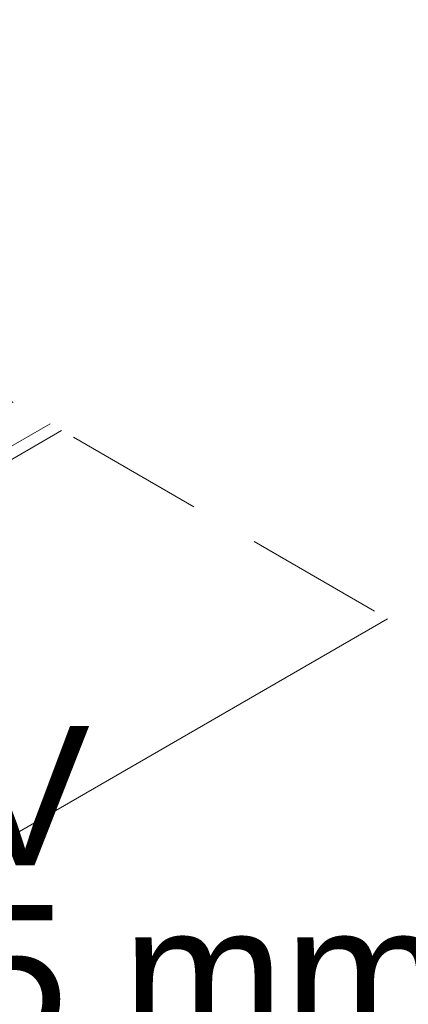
# Model space of a CAD drawing. Header units: millimetres. Extents: x 2 to 902, y -447 to 199.
# Tile 294 of 656: x 82.033 to 82.591, y 61.617 to 63.032. Entities that reach past the tile are written whole.
import ezdxf

# ---------------------------------------------------------------- set-up
doc = ezdxf.new("R2010")
doc.units = ezdxf.units.MM
doc.header["$MEASUREMENT"] = 0
doc.linetypes.add('JIS_02_2.0', pattern=[0.3, 0.2, -0.1])
doc.linetypes.add('NULL', pattern=[0])
for name, color, linetype, lineweight in [('DI-Área do detalhe', 7, 'JIS_02_2.0', 9), ('IFC-Parede-Contorno', 42, 'Continuous', 5), ('IFC-Viga-Contorno', 66, 'Continuous', 5), ('Textos', 7, 'Continuous', 9)]:
    doc.layers.add(name, color=color, linetype=linetype, lineweight=lineweight)
doc.styles.add('Arial', font='arial.ttf')

msp = doc.modelspace()

# ---------------------------------------------------------------- linework, layer by layer
at = {"layer": 'DI-Área do detalhe'}
msp.add_lwpolyline([(86.9074, 59.6623), (76.3488, 53.5663), (70.5121, 56.9362), (81.0707, 63.0322), (86.9074, 59.6623)], dxfattribs=at)
at = {"layer": 'IFC-Parede-Contorno', "color": 7, "lineweight": 5}
msp.add_line((82.0928, 62.4421), (71.5342, 56.3461), dxfattribs=at)
at = {"layer": 'IFC-Viga-Contorno', "color": 7, "lineweight": 5}
for p, q in [((82.0765, 62.4514), (81.251, 61.9748)), ((82.5615, 62.1714), (81.7359, 61.6948)), ((82.5615, 62.1714), (81.7359, 61.6948))]:
    msp.add_line(p, q, dxfattribs=at)

# ---------------------------------------------------------------- texts
at = {"layer": 'Textos', "linetype": 'NULL', "char_height": 0.2, "attachment_point": 7, "line_spacing_factor": 0.6, "style": 'Arial'}
for s, insert, width in [('LV', (81.792, 61.8171), 0.683537), ('25 mm - 1/2"', (81.792, 61.5571), 3.178963)]:
    msp.add_mtext(s, dxfattribs=dict(at, insert=insert, width=width))

doc.saveas('drawing.dxf')
